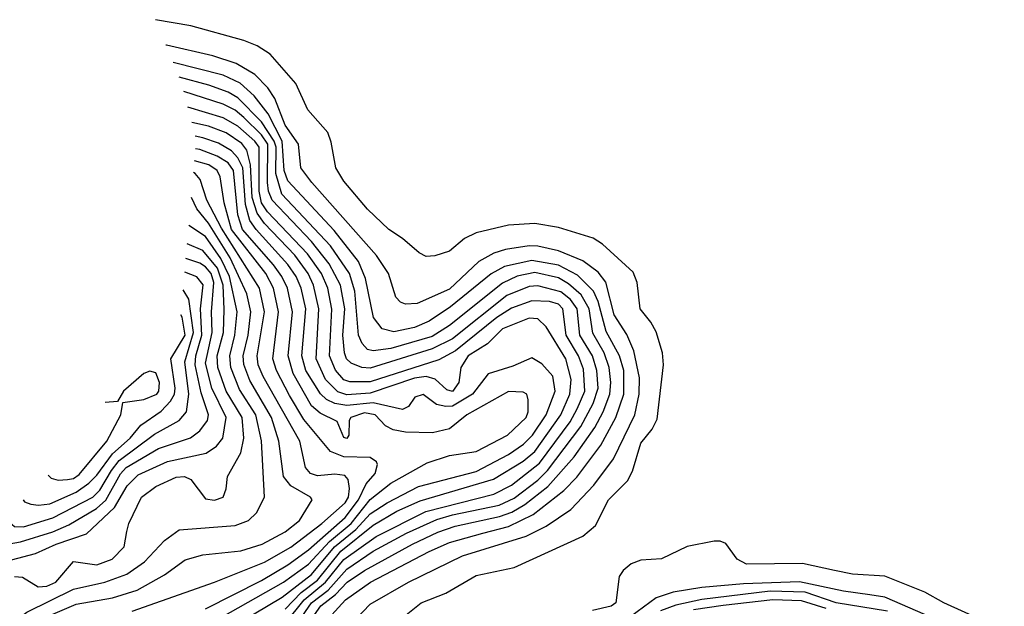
# Model space of a CAD drawing. Extents: x 501367 to 657802, y 482273 to 547541.
# Tile 632 of 656: x 607272 to 610622, y 542933 to 544928. Entities that reach past the tile are written whole.
import ezdxf

# ---------------------------------------------------------------- set-up
doc = ezdxf.new("R2010")
doc.units = 0

msp = doc.modelspace()

# ---------------------------------------------------------------- linework, layer by layer
at = {"layer": '0CON20XD'}
for points in [[(608575.3, 542894.7), (608638.1, 542945), (608722.6, 542977.4), (608825, 543038.2), (608955, 543065.4), (609187.9, 543172.1), (609231.7, 543208.3), (609275.9, 543295), (609340.1, 543359.9), (609356.6, 543393.4), (609385, 543488.1), (609424.1, 543535.9), (609440.5, 543569.5), (609462.2, 543755), (609459.6, 543795), (609437.2, 543867.3), (609419.6, 543899.6), (609383.1, 543945), (609372.5, 544035), (609359.6, 544069.6), (609255, 544164.5), (609222.9, 544185), (609105, 544221.8), (609025, 544234.7), (608935, 544230), (608825, 544203.6), (608785, 544183.8), (608735, 544141.1), (608684.6, 544125.4), (608655, 544123.5), (608630.8, 544135), (608574.3, 544184.3), (608528.5, 544215), (608455, 544283.8), (608375, 544379.5), (608347.7, 544425), (608332, 544512), (608320.4, 544545), (608252.2, 544622.2), (608211.7, 544711.7), (608125, 544810.9), (608079.8, 544839.8), (608035, 544858), (607855, 544907.2), (607734.5, 544928.3)], [(608415, 542888), (608465, 542940.5), (608595.1, 543014.9), (608778.2, 543105), (608995, 543171.4), (609063.9, 543206.1), (609147.8, 543262.2), (609225, 543345.8), (609291.9, 543435), (609365.5, 543585), (609380.1, 543655), (609380.6, 543710.6), (609362.1, 543802.1), (609337.3, 543857.3), (609294.2, 543925), (609266.1, 544036.1), (609240.2, 544070.2), (609187.7, 544107.7), (609105, 544142.5), (609035, 544158.4), (609005, 544159.7), (608925, 544147.3), (608885, 544134.1), (608834.1, 544105.9), (608735, 544011.4), (608625, 543962.8), (608585, 543960.5), (608568.1, 543968.1), (608552.5, 543985), (608526.8, 544065), (608486.7, 544126.7), (608265.7, 544375), (608228.3, 544425), (608221.3, 544505), (608175, 544570.2), (608140.3, 544660.3), (608116.5, 544696.5), (608072.2, 544742.2), (608009.1, 544779.1), (607929.4, 544805), (607771.7, 544841.7), (607769.8, 544842)], [(608297.4, 542865), (608380.7, 542955), (608465.3, 543015), (608665, 543119.6), (608735, 543150.3), (608848, 543182), (608935, 543204.9), (609019, 543245), (609123, 543327), (609167.4, 543372.6), (609248.9, 543481.1), (609300.6, 543575), (609327.9, 543655), (609327.4, 543735), (609313.3, 543785), (609268, 543868), (609239.9, 543969.9), (609224.5, 544004.5), (609169.6, 544059.6), (609105, 544093.6), (609015, 544109.8), (608921.2, 544088.8), (608876.3, 544063.7), (608738.3, 543951.7), (608665, 543903.2), (608615, 543881.8), (608545, 543867.3), (608505, 543876.4), (608475.6, 543915.6), (608448.4, 544048.4), (608425.5, 544105.5), (608341.6, 544211.6), (608185, 544380.7), (608172.3, 544415), (608165.6, 544515.6), (608117.8, 544607.8), (608069.8, 544669.8), (608022.1, 544712.1), (607965, 544739.5), (607793.9, 544783)], [(608222.1, 542827.9), (608296.9, 542935), (608346.6, 542973.4), (608386.5, 543015), (608445.2, 543055), (608608.1, 543145), (608695, 543184.9), (608753.8, 543206.2), (608905, 543238.9), (608946.6, 543253.4), (608990.8, 543279.2), (609069.5, 543340.5), (609158.7, 543441.3), (609228.7, 543541.3), (609257, 543595), (609279.9, 543655), (609283.8, 543695), (609278.2, 543745), (609260.6, 543795), (609221.7, 543861.7), (609209.5, 543945), (609182.6, 543992.7), (609139.8, 544029.8), (609105, 544050.5), (609025, 544068.2), (608965, 544056.5), (608915, 544032.8), (608735, 543888.4), (608675, 543850.8), (608535, 543809.6), (608475, 543802), (608455, 543806.5), (608437, 543827), (608424.6, 543855), (608412.7, 544005), (608394.1, 544065), (608329.5, 544159.5), (608164.7, 544334.7), (608143.7, 544405), (608144.3, 544495), (608138.4, 544515), (608095, 544581.2), (608015, 544662.8), (607981.9, 544681.9), (607916, 544706), (607814.4, 544732.8)], [(608211.9, 542868.1), (608264.5, 542945), (608321.5, 542988.5), (608385, 543059.9), (608475, 543120.7), (608588.5, 543181.5), (608691.7, 543228.3), (608745, 543244.7), (608903.1, 543276.9), (608955, 543300.7), (609035, 543362), (609067.8, 543395), (609181, 543545), (609223.5, 543623.5), (609239.7, 543675), (609236, 543735), (609220.6, 543785), (609177.4, 543855), (609168.9, 543945), (609146.6, 543976.6), (609112.9, 544002.9), (609035, 544023), (609005, 544021.2), (608929.4, 543990.6), (608745, 543843), (608675, 543809.1), (608465, 543742.9), (608435.8, 543745.8), (608400.5, 543760.5), (608384.4, 543774.4), (608377.5, 543795), (608371.9, 543855), (608378.4, 543945), (608363.5, 544025), (608325, 544097.7), (608265, 544174.3), (608131.5, 544315), (608118.8, 544345), (608115.2, 544375.2), (608116.2, 544505), (608095, 544537.1), (608035, 544595.8), (608005, 544620.4), (607965, 544641.6), (607830.5, 544684.1)], [(609168.9, 543605), (609195.1, 543665), (609190.2, 543740.2), (609173.9, 543785), (609131.9, 543855), (609120.4, 543945), (609105, 543960.5), (609075, 543969.7), (609015, 543972.2), (608945, 543946.8), (608895, 543915.4), (608755, 543802.7), (608698.2, 543771.8), (608465, 543696.8), (608395, 543697.2), (608375, 543703.7), (608346.2, 543736.2), (608326.5, 543785), (608334.2, 543944.2), (608320.7, 544015), (608299, 544065), (608252, 544132), (608115.2, 544275.2), (608095.4, 544305), (608086.7, 544345), (608087.1, 544495), (608072.6, 544515), (608015, 544566.1), (607965, 544594.6), (607844, 544631.4)], [(608175, 542923.4), (608229.9, 542980.1), (608285, 543022.3), (608365, 543121.2), (608475, 543209.3), (608555, 543256.3), (608635, 543292.2), (608884.7, 543365.3), (608985, 543426.8), (609025, 543459.3), (609113.2, 543585), (609144.4, 543655), (609148.9, 543705), (609130.4, 543775), (609063.7, 543883.7), (609035, 543911.3), (609005, 543913.3), (608915, 543877), (608864, 543826), (608798.2, 543785), (608773.5, 543745), (608766.6, 543695), (608745, 543664.2), (608725, 543669.6), (608686, 543706), (608655, 543714.9), (608615, 543709), (608465, 543658.5), (608385, 543652.3), (608355, 543662.7), (608313, 543705), (608281.1, 543775), (608289.8, 543945), (608271.6, 544025), (608253.5, 544065), (608207.9, 544127.9), (608105, 544234.9), (608080, 544270), (608063.6, 544323.6), (608057.5, 544435), (608044.8, 544484.8), (608027.5, 544507.5), (607975, 544543.7), (607915, 544566), (607857.6, 544578.5)], [(607975, 542850.7), (608165, 542964.2), (608265, 543041.8), (608342.8, 543135), (608415.8, 543194.2), (608465, 543248), (608522.4, 543285), (608629.5, 543340.5), (608825, 543391.8), (608935, 543450), (608986.3, 543485), (609017.2, 543515), (609062.8, 543585), (609093.7, 543665), (609086.5, 543716.5), (609048.3, 543758.3), (609015, 543778.1), (608950.5, 543749.5), (608866.2, 543723.8), (608812.5, 543655), (608745, 543614.4), (608722.5, 543612.5), (608689.9, 543619.9), (608645, 543653.6), (608617.1, 543645), (608595, 543612.9), (608575, 543602.1), (608475, 543624.9), (608385, 543615.8), (608345, 543622.9), (608316.6, 543636.6), (608295.4, 543655.4), (608246.3, 543735), (608232.6, 543785), (608245.3, 543945), (608229.9, 544015), (608212.5, 544055), (608185, 544095.8), (608076.7, 544215), (608055.8, 544245.8), (608040.3, 544300.3), (608031.1, 544425), (608015, 544459), (607992.9, 544482.9), (607948.9, 544508.9), (607895, 544527.1), (607869.5, 544531.8)], [(607895, 542860.3), (608170, 543015), (608255, 543077.1), (608325.8, 543154.2), (608400.4, 543215), (608465, 543296), (608535, 543351.7), (608658.9, 543421.1), (608735, 543446.1), (608825, 543460.2), (608931.3, 543515), (608995.2, 543575), (609002.5, 543595), (609002.5, 543635), (608997.1, 543655), (608985, 543661.5), (608935, 543664.2), (608793.1, 543585), (608735, 543536.8), (608676.9, 543523.1), (608585, 543525.5), (608543, 543533), (608516.6, 543546.6), (608482, 543585), (608445, 543591.8), (608399.3, 543575), (608392.9, 543565), (608392.5, 543515), (608385, 543504), (608375, 543507.1), (608351.9, 543561.9), (608295, 543589.8), (608265, 543615.2), (608202.4, 543725), (608185.4, 543785), (608200, 543935), (608183.5, 544015), (608164.6, 544055), (608136.1, 544095), (608030.8, 544215), (608014.2, 544264.2), (608000.1, 544415), (607981.5, 544441.5), (607944.6, 544464.6), (607885, 544486.5), (607871, 544488.6)], [(607905, 542924.8), (608095, 543021.5), (608185, 543074.1), (608255, 543125.6), (608380.1, 543235), (608424.5, 543295), (608450.5, 543349.5), (608481.1, 543385), (608489.1, 543415), (608486.1, 543425), (608465, 543439.5), (608375, 543441.5), (608330.1, 543460.1), (608239.1, 543569.1), (608190, 543650), (608145.7, 543735), (608133.5, 543775), (608153, 543935), (608136.3, 544015), (608109.9, 544065), (607993, 544215), (607967.6, 544305), (607954.3, 544394.3), (607943.7, 544415), (607916, 544435), (607867.5, 544448.5)], [(607655, 542917.3), (607935, 543015.7), (608105, 543083.1), (608195, 543134), (608300.5, 543215), (608379.2, 543285), (608391.3, 543305), (608394.1, 543334.1), (608389.6, 543365), (608378.2, 543378.2), (608345, 543382.3), (608285, 543377), (608261.5, 543385), (608245.2, 543405.2), (608225.2, 543495), (608100.3, 543715), (608083.9, 543755), (608080.6, 543785), (608105.6, 543935), (608088.5, 544015), (607959.1, 544219.1), (607909.1, 544315), (607885.9, 544385), (607869.3, 544405), (607863.9, 544408.2)], [(607345, 542889), (607465, 542940.1), (607588, 542962), (607671.5, 542988.5), (607765, 543040.8), (607835, 543091.6), (607895, 543108.3), (608025, 543122.1), (608097.3, 543145), (608175, 543186.7), (608224.1, 543225), (608267.5, 543295), (608261.1, 543305), (608195, 543343.2), (608169.8, 543375), (608154.3, 543495), (608128.9, 543575), (608055, 543700.8), (608034.5, 543755.5), (608032.2, 543785), (608049.1, 543855), (608058.7, 543935), (608045.6, 543995.6), (607988.7, 544118.7), (607915, 544235.8), (607875.4, 544285.4), (607856.4, 544323.6)], [(607225, 542860.2), (607297.1, 542912.9), (607455, 542991.4), (607562.2, 543015), (607636.9, 543043.1), (607697.5, 543085), (607765, 543156.7), (607815, 543193.5), (608005, 543208.4), (608051.1, 543225), (608078.3, 543251.7), (608105.3, 543304.7), (608094.5, 543495.5), (608076.1, 543585), (608020.3, 543670.3), (607990.4, 543745), (607986.8, 543785), (608004.7, 543855), (608012.2, 543935), (607986.4, 544055), (607956.7, 544116.7), (607905, 544190.9), (607847.9, 544228.2)], [(607255, 543035.2), (607282.3, 543032.3), (607335, 542999.6), (607365, 543001.7), (607395, 543015.2), (607455, 543085.4), (607535, 543074.8), (607586.6, 543093.4), (607627.3, 543135), (607637.4, 543187.4), (607643.8, 543215), (607686.4, 543305), (607735, 543340.4), (607805, 543372.2), (607833.3, 543375), (607854.8, 543364.8), (607905, 543298.8), (607935, 543293.7), (607964.3, 543305), (607975, 543332.5), (607979.1, 543375), (608024.4, 543455), (608034.5, 543505.5), (608029.2, 543575), (607975.2, 543665.2), (607946.6, 543745), (607944.5, 543785), (607965.7, 543865), (607967.8, 543942.2), (607964.2, 544025), (607945, 544083.1), (607895, 544143.8), (607842.4, 544166.5)], [(607245, 543091.2), (607326.7, 543113.3), (607396.7, 543145), (607499.9, 543180.1), (607595, 543269), (607637.5, 543342.5), (607675, 543380.3), (607775, 543426.2), (607906.4, 543453.6), (607942.4, 543477.6), (607963, 543505), (607975.1, 543575), (607926.2, 543675), (607905, 543760), (607926.6, 543865), (607924.7, 543935), (607932.9, 544035), (607923.2, 544065), (607905, 544088.1), (607885, 544100.7), (607838, 544116.7)], [(607158.1, 543131.9), (607275, 543152), (607385, 543186.7), (607439.1, 543210.9), (607534, 543266), (607565.2, 543294.8), (607615, 543384.2), (607635.1, 543404.9), (607745, 543469.9), (607853.5, 543506.5), (607885, 543530.6), (607910.9, 543565), (607914.5, 543585), (607889.3, 543659.3), (607868.8, 543755), (607871.4, 543785), (607891.7, 543855), (607887.8, 543945), (607896.1, 544026.1), (607875, 544054), (607833.9, 544070.2)], [(607228.6, 543252.8), (607238.3, 543218.3), (607255, 543204.5), (607285, 543204.1), (607385, 543233.6), (607521.7, 543305), (607545, 543327.7), (607584.2, 543395), (607611.1, 543428.9), (607731, 543519), (607815.3, 543564.7), (607839.6, 543595), (607847.2, 543655), (607834, 543765), (607864.1, 543865), (607847.3, 543977.3), (607828.5, 544009.6)], [(607283.9, 543295.7), (607289.1, 543289.1), (607310.2, 543280.2), (607336.8, 543276.8), (607375, 543282.3), (607465, 543321.3), (607507.7, 543352.3), (607535, 543379.7), (607587.8, 543452.2), (607648.2, 543505), (607685, 543549), (607753.4, 543596.6), (607785, 543631), (607799, 543655), (607801.6, 543675), (607787, 543775), (607835.1, 543855), (607825, 543916.8), (607820.9, 543924.4)], [(607369.7, 543379.8), (607379, 543369), (607402.8, 543362.8), (607435, 543364.3), (607455, 543368.3), (607475, 543381.6), (607568.5, 543495), (607616.2, 543585), (607623.6, 543626.4), (607695, 543636.9), (607738.4, 543655), (607745.8, 543665), (607747.9, 543695), (607735, 543726.9), (607715, 543732.5), (607695, 543725.3), (607625.6, 543665), (607605, 543630), (607562.6, 543626.5)], [(608175, 542874.9), (608239.9, 542955), (608313, 543015), (608375, 543093), (608485, 543171.2), (608654.2, 543255.8), (608885, 543314.1), (608945, 543344.9), (609040.4, 543419.6), (609145, 543560.8), (609168.9, 543605)], [(610621.9, 542851.9), (610415.7, 542945), (610351, 542981), (610215, 543035.4), (610105, 543042.4), (610044.8, 543054.8), (609935, 543079.2), (609745, 543077.1), (609713.3, 543093.3), (609675, 543146.8), (609655, 543155.3), (609635.3, 543154.7), (609542.8, 543137.2), (609455.8, 543094.2), (609385, 543089.7), (609352.8, 543077.2), (609325.5, 543055), (609311.8, 543035), (609300.5, 542945), (609285, 542934.1), (609221.5, 542918.5)], [(610354, 542904), (610215, 542963.9), (610165, 542972.6), (610075, 542984.4), (609925, 543016.4), (609735, 543009.8), (609592.7, 542997.3), (609495, 542981.2), (609438, 542962), (609351.3, 542898.7)], [(610225, 542916.3), (610050, 542945), (609945, 542981.3), (609825, 542984.5), (609593.2, 542956.8), (609505, 542937.3), (609452.3, 542917.7)], [(610015.4, 542925.4), (609931.7, 542951.7), (609835, 542954.8), (609665, 542935.6), (609565, 542921.3)]]:
    msp.add_lwpolyline(points, dxfattribs=at)

doc.saveas('drawing.dxf')
